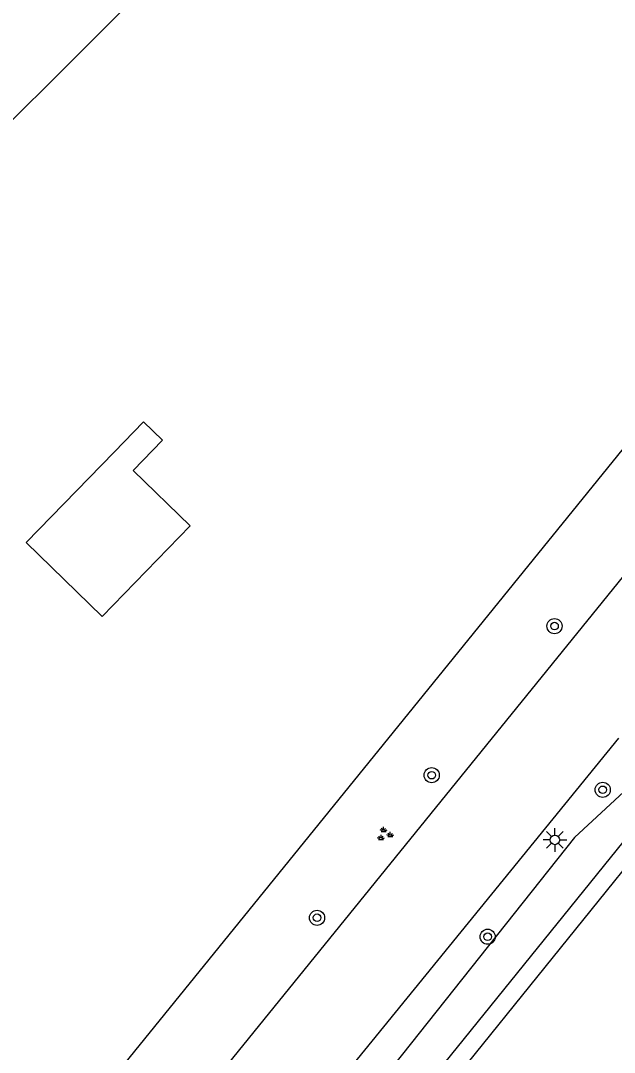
# Model space of a CAD drawing. Extents: x 126000 to 131009, y 393000 to 395500.
# Drawn here: x 130596.3 to 130627.6, y 393804.2 to 393858.6 of the extents above; entities that cross this region are included whole.
import ezdxf

# ---------------------------------------------------------------- set-up
doc = ezdxf.new("R2010")
doc.units = 0
for name, color, linetype in [('gg-afsc-hekwerk', 7, 'Continuous'), ('gg-bbg-gedigitaliseerde bijgebouw', 7, 'Continuous'), ('gg-knt-verharding', 7, 'Continuous'), ('gg-kntw-bovenkant insteek waterloop', 7, 'Continuous'), ('gt-symb-boom', 7, 'Continuous'), ('gt-symb-groenvak', 7, 'Continuous'), ('gt-symb-lichtmast', 7, 'Continuous')]:
    doc.layers.add(name, color=color, linetype=linetype)

# ---------------------------------------------------------------- blocks, each defined once
blk = doc.blocks.new('gt0-BOOM')
at = {"layer": 'gt-symb-boom'}
for radius in [0.4, 0.2]:
    blk.add_circle((0, 0), radius, dxfattribs=at)
blk = doc.blocks.new('gt0-GRVAK')
at = {"layer": 'gt-symb-groenvak'}
for p, q in [((-0.11, 0.189), (-0.228, 0.24)), ((-0.182, 0.153), (0.088, 0.153)), ((-0.091, 0.211), (-0.156, 0.322)), ((-0.047, 0.214), (-0.047, 0.393)), ((-0.004, 0.211), (0.061, 0.322)), ((0.015, 0.189), (0.133, 0.24)), ((0.262, -0.052), (0.197, 0.059)), ((0.305, -0.049), (0.305, 0.13)), ((0.349, -0.052), (0.414, 0.059)), ((-0.245, -0.228), (-0.363, -0.177)), ((-0.318, -0.264), (-0.047, -0.264)), ((-0.226, -0.206), (-0.291, -0.095)), ((-0.183, -0.203), (-0.183, -0.024)), ((-0.139, -0.206), (-0.074, -0.095)), ((-0.12, -0.228), (-0.002, -0.177)), ((0.243, -0.074), (0.125, -0.023)), ((0.17, -0.11), (0.441, -0.11)), ((0.368, -0.074), (0.486, -0.023))]:
    blk.add_line(p, q, dxfattribs=at)
blk = doc.blocks.new('gt0-LMAST')
at = {"layer": 'gt-symb-lichtmast'}
for p, q in [((-0.005, 0.246), (-0.005, 0.621)), ((-0.182, 0.173), (-0.447, 0.438)), ((0.172, 0.173), (0.437, 0.438)), ((-0.255, -0.004), (-0.63, -0.004)), ((-0.182, -0.181), (-0.447, -0.446)), ((-0.005, -0.254), (-0.005, -0.629)), ((0.437, -0.446), (0.172, -0.181)), ((0.245, -0.004), (0.62, -0.004))]:
    blk.add_line(p, q, dxfattribs=at)
blk.add_circle((-0.005, -0.004), 0.25, dxfattribs=at)

msp = doc.modelspace()

# ---------------------------------------------------------------- linework, layer by layer
at = {"layer": 'gg-afsc-hekwerk'}
msp.add_line((130586.309, 393784.506), (130657.21, 393871.998), dxfattribs=at)
msp.add_lwpolyline([(130636.096, 393893.684), (130557.907, 393815.457), (130551.948, 393808.16), (130537.305, 393822.123), (130518.078, 393804.241)], dxfattribs=at)
at = {"layer": 'gg-bbg-gedigitaliseerde bijgebouw'}
msp.add_lwpolyline([(130602.215, 393834.903), (130603.768, 393836.5), (130602.775, 393837.465), (130601.223, 393835.867), (130596.578, 393831.088), (130600.584, 393827.195), (130605.228, 393831.975), (130602.215, 393834.903)], dxfattribs=at)
at = {"layer": 'gg-knt-verharding'}
msp.add_line((130629.437, 393831.014), (130589.461, 393781.653), dxfattribs=at)
for points in [[(130627.82, 393820.76), (130599.18, 393785.55), (130566.594, 393745.287)], [(130618.661, 393802.104), (130630.876, 393817.251), (130643.192, 393808.061)]]:
    msp.add_lwpolyline(points, dxfattribs=at)
at = {"layer": 'gg-kntw-bovenkant insteek waterloop'}
for points in [[(130635.151, 393817.257), (130632.17, 393819.052), (130629.291, 393819.024), (130625.508, 393815.526), (130574.083, 393750.711)], [(130617.919, 393802.703), (130630.223, 393817.934), (130631.622, 393817.963), (130634.439, 393816.131), (130635.151, 393817.257)]]:
    msp.add_lwpolyline(points, dxfattribs=at)

# ---------------------------------------------------------------- block references
at = {"layer": 'gt-symb-boom'}
for p in [(130624.451, 393826.681), (130617.971, 393818.809), (130626.996, 393818.038), (130611.922, 393811.281), (130620.924, 393810.28)]:
    msp.add_blockref('gt0-BOOM', p, dxfattribs=at)
at = {"layer": 'gt-symb-groenvak'}
msp.add_blockref('gt0-GRVAK', (130615.482, 393815.682), dxfattribs=at)
at = {"layer": 'gt-symb-lichtmast'}
msp.add_blockref('gt0-LMAST', (130624.479, 393815.394), dxfattribs=at)

doc.saveas('drawing.dxf')
